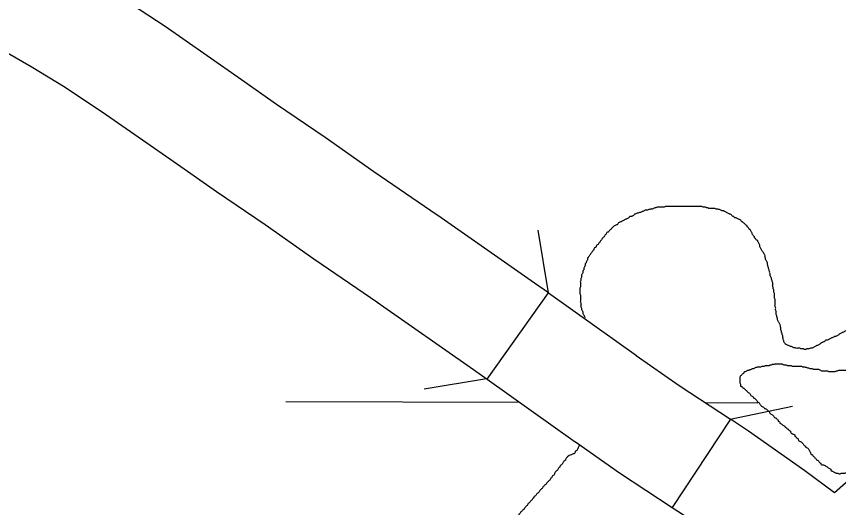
# Model space of a CAD drawing. Extents: x 813775 to 1157140, y 1757555 to 1979907.
# Drawn here: x 1015987 to 1019875, y 1840265 to 1842587 of the extents above; entities that cross this region are included whole.
import ezdxf

# ---------------------------------------------------------------- set-up
doc = ezdxf.new("R2010")
doc.units = 0
for name, color, linetype in [('Level 10', 7, 'Continuous'), ('Level 35', 7, 'Continuous'), ('Level 37', 7, 'Continuous'), ('Level 5', 7, 'Continuous')]:
    doc.layers.add(name, color=color, linetype=linetype)

msp = doc.modelspace()

# ---------------------------------------------------------------- linework, layer by layer
at = {"layer": 'Level 10'}
msp.add_line((1017979.6, 1841646), (1017977.1, 1841647.8), dxfattribs=at)
for points in [[(1017977.1, 1841647.8), (1017677.2, 1841852.4), (1017446.9, 1842014.2), (1017217.1, 1842170.2), (1017051.1, 1842287.3), (1016888.8, 1842400.1), (1016689.6, 1842538.5), (1016486, 1842674.3), (1016312.4, 1842779.7), (1016188.6, 1842851.7), (1016027.3, 1842937.7)], [(1015792.1, 1842496.5), (1015945.2, 1842414.8), (1016057, 1842349.8), (1016217.5, 1842252.4), (1016408.2, 1842125.2), (1016603.5, 1841989.5), (1016764.3, 1841877.7), (1016932.5, 1841759.1), (1017162.8, 1841602.8), (1017392.6, 1841441.3), (1017695.3, 1841234.8)], [(1018502.5, 1841279.1), (1018436.3, 1841326.1), (1017979.6, 1841646)], [(1018213.2, 1840871.3), (1018502.5, 1841279.1)], [(1018502.5, 1841279.1), (1018919.1, 1840983.5)], [(1017692.7, 1841236.5), (1018148.1, 1840917.5), (1018213.2, 1840871.3)], [(1018917.9, 1840984.3), (1019120.2, 1840842.5), (1019363.1, 1840682.5)], [(1018213.2, 1840871.3), (1018629.7, 1840575.7)], [(1020420.5, 1840830.5), (1019856.1, 1840333.7)], [(1019363.1, 1840682.5), (1019088, 1840265)], [(1019856.1, 1840333.7), (1019715, 1840438.3), (1019449.1, 1840625.8), (1019363.1, 1840682.5)], [(1018630.9, 1840574.9), (1018839.1, 1840428.9), (1019088, 1840265)], [(1019088, 1840265), (1019167.4, 1840212.7), (1019422, 1840033.1), (1019566.9, 1839925.7), (1019730.6, 1839802.8)]]:
    msp.add_lwpolyline(points, dxfattribs=at)
at = {"layer": 'Level 35'}
for points in [[(1019172.5, 1841687.4), (1019166.9, 1841687.4), (1019161.4, 1841687.4), (1019155.8, 1841687.4), (1019150.2, 1841687.4), (1019144.6, 1841687.4), (1019139.1, 1841687.4), (1019133.5, 1841687.4), (1019127.9, 1841687.4), (1019122.3, 1841687.4), (1019116.7, 1841687.4), (1019111.2, 1841687.4), (1019105.6, 1841687.4), (1019100, 1841687.4), (1019094.4, 1841687.4), (1019088.8, 1841687.4), (1019083.3, 1841687.4), (1019077.7, 1841687.4), (1019072.1, 1841687.4), (1019066.5, 1841687.4), (1019060.9, 1841687.4), (1019055.4, 1841687.4), (1019049.8, 1841684.6), (1019044.2, 1841684.6), (1019038.6, 1841684.6), (1019033.1, 1841684.6), (1019027.5, 1841684.6), (1019021.9, 1841684.6), (1019016.3, 1841684.6), (1019010.7, 1841681.8), (1019005.2, 1841681.8), (1018999.6, 1841679), (1018994, 1841676.2), (1018988.4, 1841676.2), (1018982.8, 1841673.5), (1018977.3, 1841673.5), (1018971.7, 1841670.7), (1018966.1, 1841670.7), (1018960.5, 1841670.7), (1018954.9, 1841667.9), (1018949.4, 1841665.1), (1018943.8, 1841662.3), (1018938.2, 1841659.5), (1018932.6, 1841659.5), (1018927.1, 1841656.7), (1018921.5, 1841656.7), (1018915.9, 1841653.9), (1018910.3, 1841651.1), (1018904.7, 1841645.5), (1018899.2, 1841642.8), (1018893.6, 1841640), (1018888, 1841640), (1018882.4, 1841634.4), (1018876.8, 1841631.6), (1018871.3, 1841628.8), (1018865.7, 1841626), (1018860.1, 1841623.2), (1018854.5, 1841620.4), (1018848.9, 1841617.6), (1018843.4, 1841614.8), (1018837.8, 1841612.1), (1018832.2, 1841609.3), (1018829.4, 1841603.7), (1018823.8, 1841600.9), (1018818.3, 1841598.1), (1018812.7, 1841595.3), (1018807.1, 1841589.7), (1018801.5, 1841584.1), (1018795.9, 1841578.6), (1018790.4, 1841573), (1018784.8, 1841567.4), (1018779.2, 1841564.6), (1018776.4, 1841559), (1018770.8, 1841553.4), (1018768.1, 1841547.9), (1018762.5, 1841542.3), (1018756.9, 1841536.7), (1018754.1, 1841531.1), (1018748.5, 1841525.5), (1018745.7, 1841520), (1018740.2, 1841514.4), (1018737.4, 1841508.8), (1018731.8, 1841506), (1018729, 1841500.4), (1018726.2, 1841494.8), (1018720.6, 1841492), (1018717.8, 1841486.5), (1018715.1, 1841480.9), (1018709.5, 1841475.3), (1018706.7, 1841469.7), (1018701.1, 1841464.1)], [(1019549.1, 1841377.6), (1019546.3, 1841383.2), (1019546.3, 1841388.8), (1019543.5, 1841394.4), (1019543.5, 1841399.9), (1019540.7, 1841405.5), (1019540.7, 1841411.1), (1019538, 1841416.7), (1019538, 1841422.3), (1019535.2, 1841427.9), (1019532.4, 1841433.4), (1019529.6, 1841439), (1019529.6, 1841444.6), (1019526.8, 1841450.2), (1019526.8, 1841455.8), (1019524, 1841461.3), (1019521.2, 1841466.9), (1019518.4, 1841472.5), (1019512.8, 1841478.1), (1019510.1, 1841483.7), (1019507.3, 1841489.3), (1019504.5, 1841494.8), (1019501.7, 1841500.4), (1019501.7, 1841506), (1019498.9, 1841511.6), (1019496.1, 1841517.2), (1019493.3, 1841522.7), (1019490.5, 1841528.3), (1019485, 1841531.1), (1019482.2, 1841536.7), (1019476.6, 1841539.5), (1019476.6, 1841545.1), (1019471, 1841550.7), (1019468.2, 1841556.2), (1019465.4, 1841561.8), (1019462.6, 1841567.4), (1019459.8, 1841573), (1019457.1, 1841578.6), (1019451.5, 1841581.4), (1019448.7, 1841586.9), (1019443.1, 1841592.5), (1019440.3, 1841598.1), (1019434.7, 1841600.9), (1019432, 1841606.5), (1019426.4, 1841609.3), (1019420.8, 1841614.8), (1019415.2, 1841617.6), (1019412.4, 1841623.2), (1019406.8, 1841626), (1019401.3, 1841628.8), (1019395.7, 1841631.6), (1019390.1, 1841634.4), (1019384.5, 1841634.4), (1019379, 1841640), (1019373.4, 1841642.8), (1019367.8, 1841648.3), (1019362.2, 1841651.1), (1019356.6, 1841653.9), (1019351.1, 1841656.7), (1019345.5, 1841659.5), (1019339.9, 1841662.3), (1019334.3, 1841665.1), (1019328.7, 1841667.9), (1019323.2, 1841667.9), (1019317.6, 1841670.7), (1019312, 1841673.5), (1019306.4, 1841673.5), (1019300.8, 1841676.2), (1019295.3, 1841676.2), (1019289.7, 1841679), (1019284.1, 1841679), (1019278.5, 1841679), (1019273, 1841679), (1019267.4, 1841679), (1019261.8, 1841679), (1019256.2, 1841681.8), (1019250.6, 1841681.8), (1019245.1, 1841684.6), (1019239.5, 1841684.6), (1019233.9, 1841684.6), (1019228.3, 1841687.4), (1019222.7, 1841687.4), (1019217.2, 1841687.4), (1019211.6, 1841687.4), (1019206, 1841687.4), (1019200.4, 1841687.4), (1019194.8, 1841687.4), (1019189.3, 1841687.4), (1019183.7, 1841687.4), (1019178.1, 1841687.4), (1019172.5, 1841687.4)], [(1018701.1, 1841464.1), (1018698.3, 1841458.6), (1018695.5, 1841453), (1018689.9, 1841447.4), (1018687.2, 1841441.8), (1018687.2, 1841436.2), (1018684.4, 1841430.6), (1018681.6, 1841425.1), (1018678.8, 1841419.5), (1018676, 1841413.9), (1018676, 1841408.3), (1018673.2, 1841402.7), (1018670.4, 1841397.2), (1018670.4, 1841391.6), (1018667.6, 1841386), (1018664.8, 1841380.4), (1018664.8, 1841374.8), (1018662.1, 1841369.2), (1018659.3, 1841363.7), (1018659.3, 1841358.1), (1018659.3, 1841352.5), (1018656.5, 1841346.9), (1018656.5, 1841341.3), (1018653.7, 1841335.8), (1018653.7, 1841330.2), (1018653.7, 1841324.6), (1018653.7, 1841319), (1018653.7, 1841313.4), (1018653.7, 1841307.9), (1018650.9, 1841302.3), (1018650.9, 1841296.7), (1018650.9, 1841291.1), (1018650.9, 1841285.5), (1018650.9, 1841279.9), (1018650.9, 1841274.4), (1018653.7, 1841268.8), (1018653.7, 1841263.2), (1018653.7, 1841257.6), (1018653.7, 1841252), (1018653.7, 1841246.5), (1018653.7, 1841240.9), (1018653.7, 1841235.3), (1018656.5, 1841229.7), (1018656.5, 1841224.1), (1018656.5, 1841218.5), (1018656.5, 1841213), (1018659.3, 1841207.4), (1018659.3, 1841201.8), (1018662.1, 1841196.2), (1018664.8, 1841190.6), (1018664.8, 1841185.1), (1018667.6, 1841179.5), (1018670.4, 1841173.9), (1018673.2, 1841168.3), (1018675.8, 1841163.2)], [(1019786.2, 1841037.1), (1019780.6, 1841034.3), (1019775.1, 1841031.6), (1019769.5, 1841028.8), (1019763.9, 1841026), (1019758.3, 1841023.2), (1019752.7, 1841020.4), (1019747.2, 1841017.6), (1019741.6, 1841017.6), (1019736, 1841014.8), (1019730.4, 1841014.8), (1019724.8, 1841014.8), (1019719.3, 1841012), (1019713.7, 1841012), (1019708.1, 1841014.8), (1019702.5, 1841014.8), (1019697, 1841014.8), (1019691.4, 1841017.6), (1019685.8, 1841017.6), (1019680.2, 1841017.6), (1019674.6, 1841017.6), (1019669.1, 1841020.4), (1019663.5, 1841020.4), (1019657.9, 1841023.2), (1019652.3, 1841026), (1019646.7, 1841026), (1019641.2, 1841028.8), (1019635.6, 1841031.6), (1019630, 1841034.3), (1019624.4, 1841037.1), (1019618.8, 1841042.7), (1019616.1, 1841048.3), (1019616.1, 1841053.9), (1019613.3, 1841059.5), (1019613.3, 1841065), (1019610.5, 1841070.6), (1019610.5, 1841076.2), (1019607.7, 1841081.8), (1019607.7, 1841087.4), (1019604.9, 1841093), (1019604.9, 1841098.5), (1019602.1, 1841104.1), (1019602.1, 1841109.7), (1019602.1, 1841115.3), (1019599.3, 1841120.9), (1019599.3, 1841126.4), (1019596.5, 1841132), (1019593.7, 1841137.6), (1019591, 1841143.2), (1019588.2, 1841148.8), (1019585.4, 1841154.4), (1019585.4, 1841159.9), (1019582.6, 1841165.5), (1019582.6, 1841171.1), (1019579.8, 1841176.7), (1019579.8, 1841182.3), (1019579.8, 1841187.8), (1019579.8, 1841193.4), (1019577, 1841199), (1019577, 1841204.6), (1019577, 1841210.2), (1019574.2, 1841215.8), (1019574.2, 1841221.3), (1019574.2, 1841226.9), (1019574.2, 1841232.5), (1019574.2, 1841238.1), (1019574.2, 1841243.7), (1019574.2, 1841249.2), (1019571.4, 1841254.8), (1019571.4, 1841260.4), (1019571.4, 1841266), (1019571.4, 1841271.6), (1019571.4, 1841277.2), (1019568.6, 1841282.7), (1019568.6, 1841288.3), (1019568.6, 1841293.9), (1019565.8, 1841299.5), (1019565.8, 1841305.1), (1019563.1, 1841310.6), (1019563.1, 1841316.2), (1019563.1, 1841321.8), (1019563.1, 1841327.4), (1019560.3, 1841333), (1019560.3, 1841338.6), (1019557.5, 1841344.1), (1019557.5, 1841349.7), (1019554.7, 1841355.3), (1019551.9, 1841360.9), (1019551.9, 1841366.5), (1019549.1, 1841372), (1019549.1, 1841377.6)], [(1020221.4, 1841344.1), (1020221.4, 1841338.6), (1020218.6, 1841333), (1020215.8, 1841327.4), (1020213, 1841321.8), (1020210.2, 1841316.2), (1020207.4, 1841310.6), (1020201.8, 1841305.1), (1020199.1, 1841299.5), (1020196.3, 1841293.9), (1020193.5, 1841288.3), (1020187.9, 1841282.7), (1020185.1, 1841277.2), (1020182.3, 1841271.6), (1020176.7, 1841268.8), (1020171.2, 1841266), (1020168.4, 1841260.4), (1020162.8, 1841257.6), (1020157.2, 1841254.8), (1020154.4, 1841249.2), (1020148.8, 1841246.5), (1020146.1, 1841240.9), (1020140.5, 1841238.1), (1020137.7, 1841232.5), (1020132.1, 1841229.7), (1020126.5, 1841224.1), (1020121, 1841221.3), (1020115.4, 1841218.5), (1020112.6, 1841213), (1020107, 1841210.2), (1020104.2, 1841204.6), (1020098.6, 1841201.8), (1020095.8, 1841196.2), (1020090.3, 1841193.4), (1020084.7, 1841187.8), (1020079.1, 1841182.3), (1020073.5, 1841179.5), (1020068, 1841176.7), (1020065.2, 1841171.1), (1020059.6, 1841171.1), (1020056.8, 1841165.5), (1020051.2, 1841165.5), (1020048.4, 1841159.9), (1020042.8, 1841159.9), (1020040.1, 1841154.4), (1020034.5, 1841154.4), (1020028.9, 1841151.6), (1020023.3, 1841148.8), (1020017.7, 1841143.2), (1020012.2, 1841140.4), (1020006.6, 1841137.6), (1020001, 1841134.8), (1019995.4, 1841132), (1019989.8, 1841129.2), (1019984.3, 1841129.2), (1019978.7, 1841126.4), (1019973.1, 1841123.7), (1019967.5, 1841120.9), (1019962, 1841118.1), (1019956.4, 1841115.3), (1019950.8, 1841115.3), (1019945.2, 1841112.5), (1019939.6, 1841109.7), (1019934.1, 1841109.7), (1019928.5, 1841106.9), (1019922.9, 1841104.1), (1019917.3, 1841101.3), (1019911.7, 1841101.3), (1019906.2, 1841098.5), (1019900.6, 1841095.7), (1019895, 1841093), (1019889.4, 1841090.2), (1019883.8, 1841087.4), (1019878.3, 1841084.6), (1019872.7, 1841079), (1019867.1, 1841076.2), (1019861.5, 1841073.4), (1019856, 1841073.4), (1019850.4, 1841070.6), (1019844.8, 1841067.8), (1019839.2, 1841065), (1019833.6, 1841062.3), (1019828.1, 1841059.5), (1019822.5, 1841056.7), (1019816.9, 1841056.7), (1019811.3, 1841053.9), (1019808.5, 1841048.3), (1019803, 1841048.3), (1019797.4, 1841045.5), (1019791.8, 1841042.7), (1019786.2, 1841037.1)], [(1019449.8, 1840912.5), (1019444.2, 1840912.5), (1019438.6, 1840909.7), (1019433, 1840906.9), (1019427.4, 1840904.1), (1019424.7, 1840898.5), (1019419.1, 1840895.7), (1019416.3, 1840890.1), (1019410.7, 1840887.3), (1019407.9, 1840881.8), (1019407.9, 1840876.2), (1019407.9, 1840870.6), (1019407.9, 1840865), (1019407.9, 1840859.4), (1019407.9, 1840853.9), (1019410.7, 1840848.3), (1019410.7, 1840842.7), (1019413.5, 1840837.1), (1019419.1, 1840837.1), (1019421.9, 1840831.5), (1019427.4, 1840828.7), (1019433, 1840823.2), (1019438.6, 1840817.6), (1019444.2, 1840812), (1019449.8, 1840806.4), (1019455.3, 1840803.6), (1019458.1, 1840798), (1019463.7, 1840792.5), (1019469.3, 1840789.7), (1019472.1, 1840784.1), (1019477.7, 1840781.3), (1019483.2, 1840775.7), (1019488.8, 1840770.1), (1019491.6, 1840764.5), (1019497.2, 1840761.8), (1019500, 1840756.2), (1019505.6, 1840750.6), (1019508.3, 1840745), (1019513.9, 1840742.2), (1019519.5, 1840739.4), (1019525.1, 1840733.8), (1019530.7, 1840731.1), (1019536.2, 1840728.3), (1019541.8, 1840722.7), (1019547.4, 1840717.1), (1019550.2, 1840711.5), (1019555.8, 1840705.9), (1019561.3, 1840703.1), (1019566.9, 1840697.6), (1019569.7, 1840692), (1019575.3, 1840689.2), (1019580.9, 1840686.4), (1019583.7, 1840680.8), (1019589.2, 1840678), (1019589.2, 1840672.4), (1019594.8, 1840669.7), (1019597.6, 1840664.1), (1019603.2, 1840661.3), (1019608.8, 1840655.7), (1019614.3, 1840652.9), (1019619.9, 1840650.1), (1019622.7, 1840644.5), (1019628.3, 1840641.7), (1019631.1, 1840636.2), (1019636.7, 1840636.2), (1019639.4, 1840630.6), (1019645, 1840627.8), (1019647.8, 1840622.2), (1019650.6, 1840616.6), (1019656.2, 1840613.8), (1019661.8, 1840611.1), (1019667.3, 1840608.3), (1019667.3, 1840602.7), (1019672.9, 1840599.9), (1019675.7, 1840594.3), (1019681.3, 1840591.5), (1019684.1, 1840585.9), (1019686.9, 1840580.4), (1019692.4, 1840577.6), (1019698, 1840574.8), (1019703.6, 1840569.2), (1019709.2, 1840563.6), (1019712, 1840558), (1019717.6, 1840555.2), (1019720.3, 1840549.7), (1019725.9, 1840546.9), (1019731.5, 1840544.1), (1019734.3, 1840538.5), (1019737.1, 1840532.9), (1019739.9, 1840527.3), (1019742.7, 1840521.7)], [(1019946.5, 1840912.5), (1019946.3, 1840912.5), (1019940.7, 1840912.5), (1019935.1, 1840912.5), (1019929.6, 1840912.5), (1019924, 1840912.5), (1019918.4, 1840912.5), (1019912.8, 1840912.5), (1019907.2, 1840912.5), (1019901.7, 1840912.5), (1019896.1, 1840912.5), (1019890.5, 1840912.5), (1019884.9, 1840912.5), (1019879.3, 1840912.5), (1019873.8, 1840912.5), (1019868.2, 1840909.7), (1019862.6, 1840909.7), (1019857, 1840906.9), (1019851.4, 1840906.9), (1019845.9, 1840906.9), (1019840.3, 1840906.9), (1019834.7, 1840906.9), (1019829.1, 1840906.9), (1019823.6, 1840909.7), (1019818, 1840909.7), (1019812.4, 1840909.7), (1019806.8, 1840909.7), (1019801.2, 1840909.7), (1019795.7, 1840909.7), (1019790.1, 1840912.5), (1019784.5, 1840915.3), (1019778.9, 1840918), (1019773.3, 1840918), (1019767.8, 1840918), (1019762.2, 1840918), (1019756.6, 1840918), (1019751, 1840920.8), (1019745.4, 1840920.8), (1019739.9, 1840920.8), (1019734.3, 1840923.6), (1019728.7, 1840923.6), (1019723.1, 1840926.4), (1019717.6, 1840926.4), (1019712, 1840929.2), (1019706.4, 1840929.2), (1019700.8, 1840932), (1019695.2, 1840932), (1019689.7, 1840932), (1019684.1, 1840932), (1019678.5, 1840932), (1019672.9, 1840932), (1019667.3, 1840932), (1019661.8, 1840932), (1019656.2, 1840932), (1019650.6, 1840934.8), (1019645, 1840934.8), (1019639.4, 1840934.8), (1019633.9, 1840934.8), (1019628.3, 1840937.6), (1019622.7, 1840937.6), (1019617.1, 1840937.6), (1019611.6, 1840940.4), (1019606, 1840943.2), (1019600.4, 1840943.2), (1019594.8, 1840943.2), (1019589.2, 1840943.2), (1019583.7, 1840943.2), (1019578.1, 1840943.2), (1019572.5, 1840943.2), (1019566.9, 1840940.4), (1019561.3, 1840940.4), (1019555.8, 1840937.6), (1019550.2, 1840937.6), (1019544.6, 1840934.8), (1019539, 1840934.8), (1019533.4, 1840934.8), (1019527.9, 1840934.8), (1019522.3, 1840932), (1019516.7, 1840932), (1019511.1, 1840932), (1019505.6, 1840929.2), (1019500, 1840929.2), (1019494.4, 1840929.2), (1019488.8, 1840926.4), (1019483.2, 1840926.4), (1019477.7, 1840923.6), (1019472.1, 1840920.8), (1019466.5, 1840920.8), (1019460.9, 1840918), (1019455.3, 1840915.3), (1019449.8, 1840912.5)], [(1019742.7, 1840521.7), (1019745.4, 1840516.2), (1019751, 1840513.4), (1019753.8, 1840507.8), (1019759.4, 1840505), (1019762.2, 1840499.4), (1019767.8, 1840496.6), (1019770.6, 1840491), (1019776.1, 1840488.3), (1019781.7, 1840482.7), (1019784.5, 1840477.1), (1019790.1, 1840474.3), (1019792.9, 1840468.7), (1019798.4, 1840465.9), (1019804, 1840465.9), (1019809.6, 1840463.1), (1019815.2, 1840460.3), (1019820.8, 1840457.6), (1019826.3, 1840452), (1019831.9, 1840449.2), (1019837.5, 1840446.4), (1019837.5, 1840440.8), (1019843.1, 1840438), (1019848.7, 1840435.2), (1019854.2, 1840432.4), (1019859.8, 1840429.6), (1019865.4, 1840426.9), (1019871, 1840426.9), (1019876.6, 1840424.1), (1019882.1, 1840424.1), (1019887.7, 1840426.9), (1019893.3, 1840426.9), (1019898.9, 1840426.9), (1019904.4, 1840426.9), (1019910, 1840429.6), (1019915.6, 1840429.6), (1019921.2, 1840432.4), (1019926.8, 1840432.4), (1019932.3, 1840435.2), (1019937.9, 1840435.2), (1019943.5, 1840438), (1019949.1, 1840440.8), (1019954.7, 1840443.6), (1019960.2, 1840449.2), (1019965.8, 1840452), (1019971.4, 1840454.8), (1019974.2, 1840460.3), (1019979.8, 1840463.1), (1019985.3, 1840468.7), (1019990.9, 1840471.5), (1019996.5, 1840477.1), (1020002.1, 1840479.9), (1020004.9, 1840485.5), (1020007.7, 1840491), (1020013.2, 1840493.8), (1020016, 1840499.4), (1020018.8, 1840505), (1020024.4, 1840507.8), (1020027.2, 1840513.4), (1020030, 1840519), (1020032.8, 1840524.5), (1020035.6, 1840530.1), (1020041.1, 1840532.9), (1020043.9, 1840538.5), (1020046.7, 1840544.1), (1020052.3, 1840546.9), (1020057.9, 1840549.7), (1020060.7, 1840555.2), (1020063.4, 1840560.8), (1020066.2, 1840566.4), (1020069, 1840572), (1020071.8, 1840577.6), (1020074.6, 1840583.1), (1020080.2, 1840585.9), (1020080.2, 1840591.5), (1020083, 1840597.1), (1020085.8, 1840602.7), (1020088.6, 1840608.3), (1020094.1, 1840613.8), (1020096.9, 1840619.4), (1020096.9, 1840625), (1020099.7, 1840630.6), (1020102.5, 1840636.2), (1020102.5, 1840641.7), (1020105.3, 1840647.3), (1020105.3, 1840652.9), (1020108.1, 1840658.5), (1020108.1, 1840664.1), (1020108.1, 1840669.7), (1020108.1, 1840675.2), (1020108.1, 1840680.8)], [(1018649.2, 1840558.7), (1018648.1, 1840557.1), (1018645.3, 1840551.5), (1018642.5, 1840546), (1018639.7, 1840540.4), (1018636.9, 1840534.8), (1018631.4, 1840532), (1018628.6, 1840526.4), (1018625.8, 1840520.8), (1018620.2, 1840518)], [(1018620.2, 1840518), (1018586.4, 1840498.1), (1018583.7, 1840492.5), (1018580.9, 1840486.9), (1018575.3, 1840484.1), (1018572.5, 1840478.5), (1018569.7, 1840473), (1018564.1, 1840467.4), (1018558.5, 1840461.8), (1018555.8, 1840456.2), (1018550.2, 1840450.6), (1018547.4, 1840445.1), (1018541.8, 1840439.5), (1018536.2, 1840433.9), (1018533.4, 1840428.3), (1018530.7, 1840422.7), (1018527.9, 1840417.1), (1018522.3, 1840414.4), (1018519.5, 1840408.8), (1018513.9, 1840403.2), (1018511.1, 1840397.6), (1018505.5, 1840392), (1018500, 1840386.4), (1018494.4, 1840380.9), (1018491.6, 1840375.3), (1018486, 1840372.5), (1018483.2, 1840366.9), (1018477.7, 1840364.1), (1018474.9, 1840358.5), (1018469.3, 1840353), (1018463.7, 1840347.4), (1018460.9, 1840341.8), (1018455.3, 1840336.2), (1018449.8, 1840330.6), (1018444.2, 1840325), (1018441.4, 1840319.5), (1018435.8, 1840316.7), (1018433, 1840311.1), (1018427.4, 1840305.5), (1018424.7, 1840299.9), (1018419.1, 1840297.1), (1018416.3, 1840291.6), (1018410.7, 1840286), (1018405.1, 1840280.4), (1018402.3, 1840274.8), (1018396.8, 1840272), (1018394, 1840266.4), (1018388.4, 1840260.9), (1018385.6, 1840255.3), (1018380, 1840252.5), (1018377.2, 1840246.9), (1018371.7, 1840244.1), (1018368.9, 1840238.5), (1018363.3, 1840233), (1018360.5, 1840227.4), (1018354.9, 1840221.8), (1018352.1, 1840216.2), (1018346.5, 1840213.4), (1018343.8, 1840207.8), (1018341, 1840202.3), (1018335.4, 1840196.7), (1018329.8, 1840191.1), (1018327, 1840185.5), (1018321.4, 1840179.9), (1018318.7, 1840174.3), (1018313.1, 1840168.8), (1018310.3, 1840163.2), (1018304.7, 1840157.6), (1018301.9, 1840152), (1018299.1, 1840146.4), (1018296.3, 1840140.9), (1018293.5, 1840135.3), (1018290.8, 1840129.7), (1018288, 1840124.1), (1018288, 1840118.5), (1018285.2, 1840112.9), (1018282.4, 1840107.4), (1018279.6, 1840101.8), (1018279.6, 1840096.2), (1018276.8, 1840090.6), (1018276.8, 1840085), (1018274, 1840079.5), (1018274, 1840073.9), (1018271.2, 1840068.3), (1018271.2, 1840062.7), (1018271.2, 1840057.1), (1018271.2, 1840051.5), (1018271.2, 1840046), (1018271.2, 1840040.4), (1018271.2, 1840034.8), (1018271.2, 1840029.2)]]:
    msp.add_spline(points, degree=3, dxfattribs=at)
at = {"layer": 'Level 37'}
for points in [[(1018451.8, 1841575.7), (1018501, 1841279.8)], [(1018210.1, 1840873.1), (1017914.2, 1840823.9)], [(1019362.8, 1840683.1), (1019656.4, 1840744.6)]]:
    msp.add_lwpolyline(points, dxfattribs=at)
at = {"layer": 'Level 5'}
for points in [[(1017261.5, 1840766.5), (1018365.1, 1840763.5)], [(1019243.7, 1840761.1), (1019492.2, 1840760.5)]]:
    msp.add_lwpolyline(points, dxfattribs=at)

doc.saveas('drawing.dxf')
